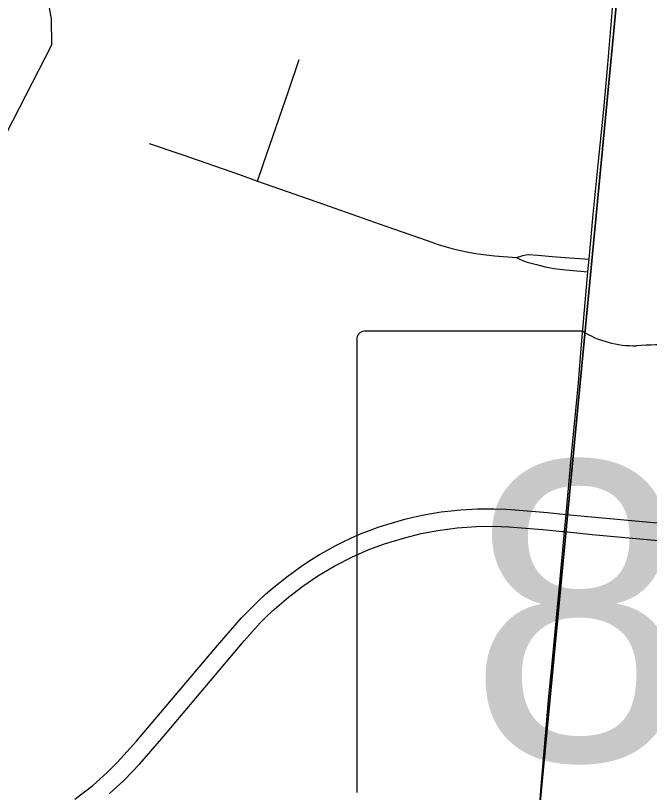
# Model space of a CAD drawing. Extents: x 0 to 34, y 0 to 22.
# Drawn here: x 4.5307 to 4.8107, y 17.8884 to 18.2313 of the extents above; entities that cross this region are included whole.
import ezdxf

# ---------------------------------------------------------------- set-up
doc = ezdxf.new("R2010")
doc.units = 0
for name, color, linetype in [('GM_X_City_Street', 7, 'Continuous'), ('GM_X_Corporation', 7, 'Continuous'), ('GM_X_County_Road', 7, 'Continuous'), ('GM_X_Minor_River', 7, 'Continuous'), ('GM_X_State_Location', 7, 'Continuous'), ('GM_X_State_Route', 7, 'Continuous'), ('GM_X_State_Shield', 7, 'Continuous')]:
    doc.layers.add(name, color=color, linetype=linetype)

msp = doc.modelspace()

# ---------------------------------------------------------------- linework, layer by layer
at = {"layer": 'GM_X_City_Street'}
for points in [[(4.63761, 18.15828), (4.64024, 18.16596), (4.65133, 18.19802), (4.65602, 18.21191)], [(4.58974, 18.17488), (4.60413, 18.16995), (4.62924, 18.16124), (4.63761, 18.15828), (4.66668, 18.148), (4.69422, 18.1383), (4.71255, 18.13197), (4.71732, 18.13033), (4.72092, 18.12919), (4.72398, 18.12836), (4.72659, 18.12771), (4.72924, 18.12713), (4.73145, 18.12672), (4.73393, 18.1263), (4.73621, 18.12598), (4.7423, 18.12532), (4.7519, 18.12458)], [(4.7519, 18.12458), (4.75473, 18.12545), (4.75608, 18.12573), (4.75707, 18.12582), (4.76133, 18.12553), (4.76773, 18.12496), (4.77349, 18.12454), (4.78404, 18.12379)], [(4.7519, 18.12458), (4.75378, 18.12368), (4.7551, 18.12311), (4.7567, 18.12253), (4.76075, 18.12142), (4.76461, 18.12043), (4.76699, 18.11994), (4.76856, 18.11969), (4.77103, 18.11937), (4.77374, 18.11912), (4.78352, 18.11823)]]:
    msp.add_lwpolyline(points, dxfattribs=at)
at = {"layer": 'GM_X_Corporation'}
for points in [[(3.80106, 18.42772), (4.80587, 18.33893), (4.7096, 17.33101), (3.70419, 17.41811)], [(4.80587, 18.33893), (5.79402, 18.23883), (5.70874, 17.23111), (4.7096, 17.33101)]]:
    msp.add_lwpolyline(points, close=True, dxfattribs=at)
at = {"layer": 'GM_X_County_Road'}
msp.add_line((4.77318, 18.00352), (4.77389, 18.01114), dxfattribs=at)
for points in [[(4.78352, 18.11823), (4.78404, 18.12379), (4.78588, 18.14355), (4.78818, 18.16707), (4.79051, 18.18993), (4.79229, 18.2097), (4.79357, 18.22562), (4.79447, 18.23614), (4.79617, 18.25334), (4.79711, 18.2637)], [(4.77389, 18.01114), (4.77631, 18.03738), (4.77927, 18.06927), (4.7805, 18.08431), (4.78352, 18.11823)], [(4.75436, 17.79955), (4.75662, 17.82217), (4.76003, 17.85809), (4.76225, 17.88341), (4.76307, 17.89294), (4.76471, 17.91333), (4.76628, 17.93092), (4.76735, 17.94243), (4.77097, 17.97942), (4.77318, 18.00352)]]:
    msp.add_lwpolyline(points, dxfattribs=at)
at = {"layer": 'GM_X_Minor_River'}
msp.add_lwpolyline([(4.52668, 18.17936), (4.54677, 18.21842), (4.5466, 18.22982), (4.5449, 18.23973)], dxfattribs=at)
at = {"layer": 'GM_X_State_Route'}
for points in [[(4.55695, 17.88537), (4.56488, 17.89148), (4.57136, 17.89736), (4.57581, 17.90176), (4.58418, 17.91101), (4.61984, 17.95332), (4.6305, 17.96541), (4.63789, 17.97288), (4.64118, 17.97591), (4.64478, 17.97907), (4.65106, 17.98407), (4.65759, 17.98873), (4.6614, 17.9912), (4.6649, 17.99336), (4.66847, 17.99539), (4.67191, 17.99726), (4.67537, 17.99901), (4.67913, 18.00077), (4.68343, 18.00262), (4.68711, 18.00407), (4.69091, 18.00542), (4.6947, 18.00669), (4.69823, 18.00772), (4.70266, 18.00895), (4.70628, 18.00986), (4.71025, 18.01072), (4.71442, 18.0115), (4.71876, 18.01221), (4.72305, 18.01273), (4.72735, 18.0132), (4.73473, 18.01361), (4.74214, 18.01363), (4.74747, 18.01339), (4.7514, 18.01317), (4.76563, 18.01191), (4.77389, 18.01114), (4.83801, 18.00516)], [(4.57206, 17.88777), (4.57864, 17.89386), (4.58555, 17.90101), (4.59533, 17.91219), (4.63166, 17.95534), (4.63873, 17.96332), (4.64194, 17.96644), (4.64514, 17.96932), (4.65123, 17.97458), (4.65755, 17.97951), (4.66421, 17.98395), (4.6717, 17.98847), (4.67918, 17.99225), (4.68674, 17.99563), (4.69364, 17.99809), (4.70199, 18.00064), (4.7099, 18.00263), (4.71728, 18.00405), (4.7257, 18.00524), (4.73425, 18.00582), (4.74173, 18.0059), (4.74851, 18.00557), (4.76352, 18.0045), (4.77222, 18.00362)], [(4.77222, 18.00362), (4.77318, 18.00352), (4.78538, 18.00228), (4.81448, 17.99957)]]:
    msp.add_lwpolyline(points, dxfattribs=at)
at = {"layer": 'GM_X_State_Shield'}
for p, q in [((4.78126, 18.09194), (4.68474, 18.09194)), ((4.6815, 18.0885), (4.6815, 17.88838))]:
    msp.add_line(p, q, dxfattribs=at)
for centre, major_axis, start_param, end_param in [((4.68527, 18.08892), (0.00382, 0), 1.712693, 3.28349), ((4.80425, 18.11517), (0.03703, 0), 4.042523, 4.731795), ((4.81653, 17.97959), (0.13295, 0), 1.404758, 1.657858)]:
    msp.add_ellipse(centre, major_axis=major_axis, ratio=0.8, start_param=start_param, end_param=end_param, dxfattribs=at)

# ---------------------------------------------------------------- texts
at = {"layer": 'GM_X_State_Location'}
msp.add_text('835', height=0.000189, rotation=0, dxfattribs=at).set_placement((4.77573, 17.96135))
at = {"layer": 'GM_X_State_Shield'}
msp.add_text('835', height=0.131836, dxfattribs=at).set_placement((4.73063, 17.90249))

doc.saveas('drawing.dxf')
